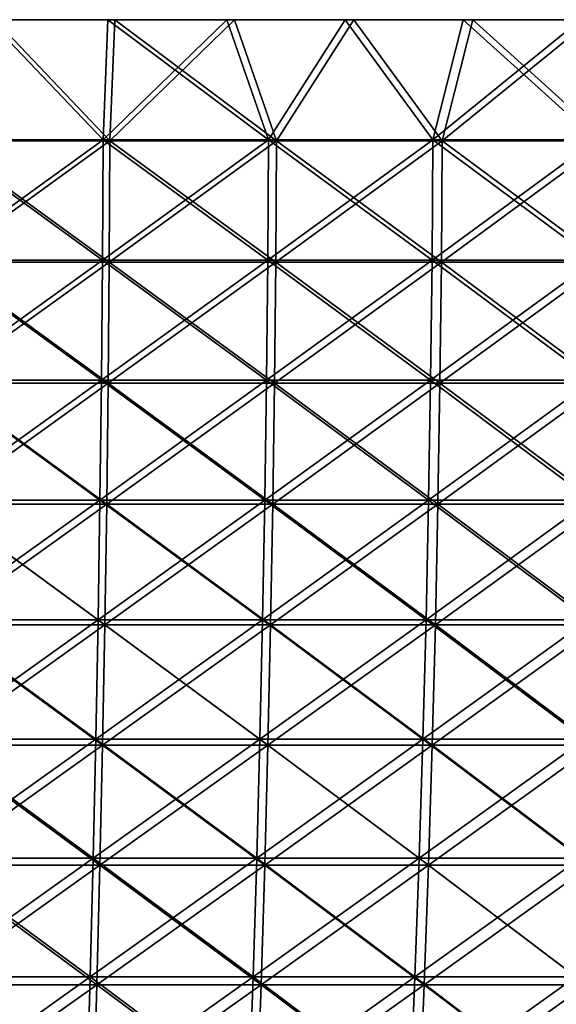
# Model space of a CAD drawing. Header units: millimetres. Extents: x -250 to 250, y -45 to 4150.
# Tile 708 of 805: x 34 to 59, y 4105 to 4150. Entities that reach past the tile are written whole.
import ezdxf

# ---------------------------------------------------------------- set-up
doc = ezdxf.new("R2010")
doc.units = ezdxf.units.MM
doc.header["$LTSCALE"] = 81.481481
for name, color, linetype in [('18', 7, 'CONTINUOUS'), ('19', 7, 'CONTINUOUS'), ('20', 7, 'CONTINUOUS'), ('21', 7, 'CONTINUOUS'), ('22', 7, 'CONTINUOUS')]:
    doc.layers.add(name, color=color, linetype=linetype)

msp = doc.modelspace()

# ---------------------------------------------------------------- linework, layer by layer
at = {"layer": '18', "color": 7, "linetype": 'CONTINUOUS'}
for points in [[(33.088, 4150, 247.801), (38.562, 4150, 247.008), (10.97, 4150, 247.757), (33.088, 4150, 247.801)], [(10.97, 4150, 247.757), (38.562, 4150, 247.008), (16.448, 4150, 247.454), (10.97, 4150, 247.757)], [(16.448, 4150, 247.454), (38.562, 4150, 247.008), (21.918, 4150, 247.03), (16.448, 4150, 247.454)], [(21.918, 4150, 247.03), (38.562, 4150, 247.008), (27.377, 4150, 246.484), (21.918, 4150, 247.03)], [(38.562, 4150, -247.008), (33.088, 4150, -247.801), (21.918, 4150, -247.03), (38.562, 4150, -247.008)], [(27.377, 4150, -246.484), (38.562, 4150, -247.008), (21.918, 4150, -247.03), (27.377, 4150, -246.484)], [(38.562, 4150, 247.008), (44.017, 4150, 246.094), (27.377, 4150, 246.484), (38.562, 4150, 247.008)], [(27.377, 4150, 246.484), (44.017, 4150, 246.094), (32.824, 4150, 245.818), (27.377, 4150, 246.484)], [(44.017, 4150, -246.094), (38.562, 4150, -247.008), (27.377, 4150, -246.484), (44.017, 4150, -246.094)], [(32.823, 4150, -245.818), (44.017, 4150, -246.094), (27.377, 4150, -246.484), (32.823, 4150, -245.818)], [(49.45, 4150, -245.06), (44.017, 4150, -246.094), (32.823, 4150, -245.818), (49.45, 4150, -245.06)], [(38.253, 4150, -245.032), (49.45, 4150, -245.06), (32.823, 4150, -245.818), (38.253, 4150, -245.032)], [(44.017, 4150, 246.094), (49.45, 4150, 245.06), (32.824, 4150, 245.818), (44.017, 4150, 246.094)], [(32.824, 4150, 245.818), (49.45, 4150, 245.06), (38.254, 4150, 245.032), (32.824, 4150, 245.818)], [(43.665, 4150, -244.126), (49.45, 4150, -245.06), (38.253, 4150, -245.032), (43.665, 4150, -244.126)], [(49.45, 4150, 245.06), (54.86, 4150, 243.907), (38.254, 4150, 245.032), (49.45, 4150, 245.06)], [(38.254, 4150, 245.032), (54.86, 4150, 243.907), (43.666, 4150, 244.126), (38.254, 4150, 245.032)], [(54.86, 4150, -243.907), (49.45, 4150, -245.06), (43.665, 4150, -244.126), (54.86, 4150, -243.907)], [(49.055, 4150, -243.1), (54.86, 4150, -243.907), (43.665, 4150, -244.126), (49.055, 4150, -243.1)], [(43.666, 4150, 244.126), (54.86, 4150, 243.907), (49.055, 4150, 243.1), (43.666, 4150, 244.126)], [(54.86, 4150, 243.907), (60.242, 4150, 242.633), (49.055, 4150, 243.1), (54.86, 4150, 243.907)], [(49.055, 4150, 243.1), (60.242, 4150, 242.633), (54.421, 4150, 241.955), (49.055, 4150, 243.1)], [(60.242, 4150, -242.633), (54.86, 4150, -243.907), (49.055, 4150, -243.1), (60.242, 4150, -242.633)], [(54.421, 4150, -241.955), (60.242, 4150, -242.633), (49.055, 4150, -243.1), (54.421, 4150, -241.955)], [(60.242, 4150, 242.633), (65.595, 4150, 241.241), (54.421, 4150, 241.955), (60.242, 4150, 242.633)], [(54.421, 4150, 241.955), (65.595, 4150, 241.241), (59.76, 4150, 240.692), (54.421, 4150, 241.955)], [(65.595, 4150, -241.241), (60.242, 4150, -242.633), (54.421, 4150, -241.955), (65.595, 4150, -241.241)], [(59.76, 4150, -240.692), (65.595, 4150, -241.241), (54.421, 4150, -241.955), (59.76, 4150, -240.692)]]:
    msp.add_3dface(points, dxfattribs=at)
at = {"layer": '19', "color": 7, "linetype": 'CONTINUOUS'}
for points in [[(33.088, 4150, -247.801), (38.339, 4144.483, -246.981), (30.715, 4144.483, -248.045), (33.088, 4150, -247.801)], [(33.088, 4150, -247.801), (38.562, 4150, -247.008), (38.339, 4144.483, -246.981), (33.088, 4150, -247.801)], [(38.562, 4150, -247.008), (44.017, 4150, -246.094), (38.339, 4144.483, -246.981), (38.562, 4150, -247.008)], [(44.017, 4150, -246.094), (45.926, 4144.483, -245.683), (38.339, 4144.483, -246.981), (44.017, 4150, -246.094)], [(44.017, 4150, -246.094), (49.45, 4150, -245.06), (45.926, 4144.483, -245.683), (44.017, 4150, -246.094)], [(49.45, 4150, -245.06), (53.47, 4144.483, -244.153), (45.926, 4144.483, -245.683), (49.45, 4150, -245.06)], [(49.45, 4150, -245.06), (54.86, 4150, -243.907), (53.47, 4144.483, -244.153), (49.45, 4150, -245.06)], [(54.86, 4150, -243.907), (60.242, 4150, -242.633), (53.47, 4144.483, -244.153), (54.86, 4150, -243.907)], [(60.242, 4150, -242.633), (60.964, 4144.483, -242.39), (53.47, 4144.483, -244.153), (60.242, 4150, -242.633)], [(38.311, 4138.964, -246.801), (30.692, 4138.964, -247.863), (38.339, 4144.483, -246.981), (38.311, 4138.964, -246.801)], [(38.339, 4144.483, -246.981), (30.692, 4138.964, -247.863), (30.715, 4144.483, -248.045), (38.339, 4144.483, -246.981)], [(45.893, 4138.964, -245.504), (38.311, 4138.964, -246.801), (45.926, 4144.483, -245.683), (45.893, 4138.964, -245.504)], [(45.926, 4144.483, -245.683), (38.311, 4138.964, -246.801), (38.339, 4144.483, -246.981), (45.926, 4144.483, -245.683)], [(53.431, 4138.964, -243.974), (45.893, 4138.964, -245.504), (53.47, 4144.483, -244.153), (53.431, 4138.964, -243.974)], [(53.47, 4144.483, -244.153), (45.893, 4138.964, -245.504), (45.926, 4144.483, -245.683), (53.47, 4144.483, -244.153)], [(60.919, 4138.964, -242.213), (53.431, 4138.964, -243.974), (60.964, 4144.483, -242.39), (60.919, 4138.964, -242.213)], [(60.964, 4144.483, -242.39), (53.431, 4138.964, -243.974), (53.47, 4144.483, -244.153), (60.964, 4144.483, -242.39)], [(38.264, 4133.45, -246.499), (30.655, 4133.45, -247.561), (38.311, 4138.964, -246.801), (38.264, 4133.45, -246.499)], [(38.311, 4138.964, -246.801), (30.655, 4133.45, -247.561), (30.692, 4138.964, -247.863), (38.311, 4138.964, -246.801)], [(45.837, 4133.45, -245.204), (38.264, 4133.45, -246.499), (45.893, 4138.964, -245.504), (45.837, 4133.45, -245.204)], [(45.893, 4138.964, -245.504), (38.264, 4133.45, -246.499), (38.311, 4138.964, -246.801), (45.893, 4138.964, -245.504)], [(53.366, 4133.45, -243.676), (45.837, 4133.45, -245.204), (53.431, 4138.964, -243.974), (53.366, 4133.45, -243.676)], [(53.431, 4138.964, -243.974), (45.837, 4133.45, -245.204), (45.893, 4138.964, -245.504), (53.431, 4138.964, -243.974)], [(60.845, 4133.45, -241.917), (53.366, 4133.45, -243.676), (60.919, 4138.964, -242.213), (60.845, 4133.45, -241.917)], [(60.919, 4138.964, -242.213), (53.366, 4133.45, -243.676), (53.431, 4138.964, -243.974), (60.919, 4138.964, -242.213)], [(38.198, 4127.944, -246.078), (30.602, 4127.944, -247.138), (38.264, 4133.45, -246.499), (38.198, 4127.944, -246.078)], [(38.264, 4133.45, -246.499), (30.602, 4127.944, -247.138), (30.655, 4133.45, -247.561), (38.264, 4133.45, -246.499)], [(45.758, 4127.944, -244.785), (38.198, 4127.944, -246.078), (45.837, 4133.45, -245.204), (45.758, 4127.944, -244.785)], [(45.837, 4133.45, -245.204), (38.198, 4127.944, -246.078), (38.264, 4133.45, -246.499), (45.837, 4133.45, -245.204)], [(53.275, 4127.944, -243.26), (45.758, 4127.944, -244.785), (53.366, 4133.45, -243.676), (53.275, 4127.944, -243.26)], [(53.366, 4133.45, -243.676), (45.758, 4127.944, -244.785), (45.837, 4133.45, -245.204), (53.366, 4133.45, -243.676)], [(60.741, 4127.944, -241.504), (53.275, 4127.944, -243.26), (60.845, 4133.45, -241.917), (60.741, 4127.944, -241.504)], [(60.845, 4133.45, -241.917), (53.275, 4127.944, -243.26), (53.366, 4133.45, -243.676), (60.845, 4133.45, -241.917)], [(38.114, 4122.448, -245.537), (30.535, 4122.448, -246.594), (38.198, 4127.944, -246.078), (38.114, 4122.448, -245.537)], [(38.198, 4127.944, -246.078), (30.535, 4122.448, -246.594), (30.602, 4127.944, -247.138), (38.198, 4127.944, -246.078)], [(45.658, 4122.448, -244.246), (38.114, 4122.448, -245.537), (45.758, 4127.944, -244.785), (45.658, 4122.448, -244.246)], [(45.758, 4127.944, -244.785), (38.114, 4122.448, -245.537), (38.198, 4127.944, -246.078), (45.758, 4127.944, -244.785)], [(53.157, 4122.448, -242.725), (45.658, 4122.448, -244.246), (53.275, 4127.944, -243.26), (53.157, 4122.448, -242.725)], [(53.275, 4127.944, -243.26), (45.658, 4122.448, -244.246), (45.758, 4127.944, -244.785), (53.275, 4127.944, -243.26)], [(60.607, 4122.448, -240.972), (53.157, 4122.448, -242.725), (60.741, 4127.944, -241.504), (60.607, 4122.448, -240.972)], [(60.741, 4127.944, -241.504), (53.157, 4122.448, -242.725), (53.275, 4127.944, -243.26), (60.741, 4127.944, -241.504)], [(38.012, 4116.967, -244.875), (30.453, 4116.967, -245.93), (38.114, 4122.448, -245.537), (38.012, 4116.967, -244.875)], [(38.114, 4122.448, -245.537), (30.453, 4116.967, -245.93), (30.535, 4122.448, -246.594), (38.114, 4122.448, -245.537)], [(45.535, 4116.967, -243.589), (38.012, 4116.967, -244.875), (45.658, 4122.448, -244.246), (45.535, 4116.967, -243.589)], [(45.658, 4122.448, -244.246), (38.012, 4116.967, -244.875), (38.114, 4122.448, -245.537), (45.658, 4122.448, -244.246)], [(53.014, 4116.967, -242.071), (45.535, 4116.967, -243.589), (53.157, 4122.448, -242.725), (53.014, 4116.967, -242.071)], [(53.157, 4122.448, -242.725), (45.535, 4116.967, -243.589), (45.658, 4122.448, -244.246), (53.157, 4122.448, -242.725)], [(60.444, 4116.967, -240.323), (53.014, 4116.967, -242.071), (60.607, 4122.448, -240.972), (60.444, 4116.967, -240.323)], [(60.607, 4122.448, -240.972), (53.014, 4116.967, -242.071), (53.157, 4122.448, -242.725), (60.607, 4122.448, -240.972)], [(37.89, 4111.501, -244.095), (30.356, 4111.501, -245.146), (38.012, 4116.967, -244.875), (37.89, 4111.501, -244.095)], [(38.012, 4116.967, -244.875), (30.356, 4111.501, -245.146), (30.453, 4116.967, -245.93), (38.012, 4116.967, -244.875)], [(45.389, 4111.501, -242.812), (37.89, 4111.501, -244.095), (45.535, 4116.967, -243.589), (45.389, 4111.501, -242.812)], [(45.535, 4116.967, -243.589), (37.89, 4111.501, -244.095), (38.012, 4116.967, -244.875), (45.535, 4116.967, -243.589)], [(52.845, 4111.501, -241.299), (45.389, 4111.501, -242.812), (53.014, 4116.967, -242.071), (52.845, 4111.501, -241.299)], [(53.014, 4116.967, -242.071), (45.389, 4111.501, -242.812), (45.535, 4116.967, -243.589), (53.014, 4116.967, -242.071)], [(60.251, 4111.501, -239.557), (52.845, 4111.501, -241.299), (60.444, 4116.967, -240.323), (60.251, 4111.501, -239.557)], [(60.444, 4116.967, -240.323), (52.845, 4111.501, -241.299), (53.014, 4116.967, -242.071), (60.444, 4116.967, -240.323)], [(37.751, 4106.054, -243.195), (30.244, 4106.054, -244.242), (37.89, 4111.501, -244.095), (37.751, 4106.054, -243.195)], [(37.89, 4111.501, -244.095), (30.244, 4106.054, -244.242), (30.356, 4111.501, -245.146), (37.89, 4111.501, -244.095)], [(45.222, 4106.054, -241.917), (37.751, 4106.054, -243.195), (45.389, 4111.501, -242.812), (45.222, 4106.054, -241.917)], [(45.389, 4111.501, -242.812), (37.751, 4106.054, -243.195), (37.89, 4111.501, -244.095), (45.389, 4111.501, -242.812)], [(52.65, 4106.054, -240.409), (45.222, 4106.054, -241.917), (52.845, 4111.501, -241.299), (52.65, 4106.054, -240.409)], [(52.845, 4111.501, -241.299), (45.222, 4106.054, -241.917), (45.389, 4111.501, -242.812), (52.845, 4111.501, -241.299)], [(60.029, 4106.054, -238.674), (52.65, 4106.054, -240.409), (60.251, 4111.501, -239.557), (60.029, 4106.054, -238.674)], [(60.251, 4111.501, -239.557), (52.65, 4106.054, -240.409), (52.845, 4111.501, -241.299), (60.251, 4111.501, -239.557)], [(37.593, 4100.628, -242.176), (30.117, 4100.628, -243.219), (37.751, 4106.054, -243.195), (37.593, 4100.628, -242.176)], [(37.751, 4106.054, -243.195), (30.117, 4100.628, -243.219), (30.244, 4106.054, -244.242), (37.751, 4106.054, -243.195)], [(45.033, 4100.628, -240.904), (37.593, 4100.628, -242.176), (45.222, 4106.054, -241.917), (45.033, 4100.628, -240.904)], [(45.222, 4106.054, -241.917), (37.593, 4100.628, -242.176), (37.751, 4106.054, -243.195), (45.222, 4106.054, -241.917)], [(52.43, 4100.628, -239.402), (45.033, 4100.628, -240.904), (52.65, 4106.054, -240.409), (52.43, 4100.628, -239.402)], [(52.65, 4106.054, -240.409), (45.033, 4100.628, -240.904), (45.222, 4106.054, -241.917), (52.65, 4106.054, -240.409)], [(59.778, 4100.628, -237.674), (52.43, 4100.628, -239.402), (60.029, 4106.054, -238.674), (59.778, 4100.628, -237.674)], [(60.029, 4106.054, -238.674), (52.43, 4100.628, -239.402), (52.65, 4106.054, -240.409), (60.029, 4106.054, -238.674)]]:
    msp.add_3dface(points, dxfattribs=at)
at = {"layer": '20', "color": 7, "linetype": 'CONTINUOUS'}
for points in [[(33.088, 4150, 247.801), (30.715, 4144.483, 248.045), (38.339, 4144.483, 246.981), (33.088, 4150, 247.801)], [(38.562, 4150, 247.008), (33.088, 4150, 247.801), (38.339, 4144.483, 246.981), (38.562, 4150, 247.008)], [(38.562, 4150, 247.008), (38.339, 4144.483, 246.981), (45.926, 4144.483, 245.683), (38.562, 4150, 247.008)], [(44.017, 4150, 246.094), (38.562, 4150, 247.008), (45.926, 4144.483, 245.683), (44.017, 4150, 246.094)], [(49.45, 4150, 245.06), (44.017, 4150, 246.094), (45.926, 4144.483, 245.683), (49.45, 4150, 245.06)], [(49.45, 4150, 245.06), (45.926, 4144.483, 245.683), (53.47, 4144.483, 244.153), (49.45, 4150, 245.06)], [(54.86, 4150, 243.907), (49.45, 4150, 245.06), (53.47, 4144.483, 244.153), (54.86, 4150, 243.907)], [(54.86, 4150, 243.907), (53.47, 4144.483, 244.153), (60.964, 4144.483, 242.39), (54.86, 4150, 243.907)], [(60.242, 4150, 242.633), (54.86, 4150, 243.907), (60.964, 4144.483, 242.39), (60.242, 4150, 242.633)], [(30.692, 4138.964, 247.863), (38.311, 4138.964, 246.801), (30.715, 4144.483, 248.045), (30.692, 4138.964, 247.863)], [(30.715, 4144.483, 248.045), (38.311, 4138.964, 246.801), (38.339, 4144.483, 246.981), (30.715, 4144.483, 248.045)], [(38.311, 4138.964, 246.801), (45.893, 4138.964, 245.504), (38.339, 4144.483, 246.981), (38.311, 4138.964, 246.801)], [(38.339, 4144.483, 246.981), (45.893, 4138.964, 245.504), (45.926, 4144.483, 245.683), (38.339, 4144.483, 246.981)], [(45.893, 4138.964, 245.504), (53.431, 4138.964, 243.974), (45.926, 4144.483, 245.683), (45.893, 4138.964, 245.504)], [(45.926, 4144.483, 245.683), (53.431, 4138.964, 243.974), (53.47, 4144.483, 244.153), (45.926, 4144.483, 245.683)], [(53.431, 4138.964, 243.974), (60.919, 4138.964, 242.213), (53.47, 4144.483, 244.153), (53.431, 4138.964, 243.974)], [(53.47, 4144.483, 244.153), (60.919, 4138.964, 242.213), (60.964, 4144.483, 242.39), (53.47, 4144.483, 244.153)], [(30.655, 4133.45, 247.561), (38.264, 4133.45, 246.499), (30.692, 4138.964, 247.863), (30.655, 4133.45, 247.561)], [(30.692, 4138.964, 247.863), (38.264, 4133.45, 246.499), (38.311, 4138.964, 246.801), (30.692, 4138.964, 247.863)], [(38.264, 4133.45, 246.499), (45.837, 4133.45, 245.204), (38.311, 4138.964, 246.801), (38.264, 4133.45, 246.499)], [(38.311, 4138.964, 246.801), (45.837, 4133.45, 245.204), (45.893, 4138.964, 245.504), (38.311, 4138.964, 246.801)], [(45.837, 4133.45, 245.204), (53.366, 4133.45, 243.676), (45.893, 4138.964, 245.504), (45.837, 4133.45, 245.204)], [(45.893, 4138.964, 245.504), (53.366, 4133.45, 243.676), (53.431, 4138.964, 243.974), (45.893, 4138.964, 245.504)], [(53.366, 4133.45, 243.676), (60.845, 4133.45, 241.917), (53.431, 4138.964, 243.974), (53.366, 4133.45, 243.676)], [(53.431, 4138.964, 243.974), (60.845, 4133.45, 241.917), (60.919, 4138.964, 242.213), (53.431, 4138.964, 243.974)], [(30.602, 4127.944, 247.138), (38.198, 4127.944, 246.078), (30.655, 4133.45, 247.561), (30.602, 4127.944, 247.138)], [(30.655, 4133.45, 247.561), (38.198, 4127.944, 246.078), (38.264, 4133.45, 246.499), (30.655, 4133.45, 247.561)], [(38.198, 4127.944, 246.078), (45.758, 4127.944, 244.785), (38.264, 4133.45, 246.499), (38.198, 4127.944, 246.078)], [(38.264, 4133.45, 246.499), (45.758, 4127.944, 244.785), (45.837, 4133.45, 245.204), (38.264, 4133.45, 246.499)], [(45.758, 4127.944, 244.785), (53.275, 4127.944, 243.26), (45.837, 4133.45, 245.204), (45.758, 4127.944, 244.785)], [(45.837, 4133.45, 245.204), (53.275, 4127.944, 243.26), (53.366, 4133.45, 243.676), (45.837, 4133.45, 245.204)], [(53.275, 4127.944, 243.26), (60.741, 4127.944, 241.504), (53.366, 4133.45, 243.676), (53.275, 4127.944, 243.26)], [(53.366, 4133.45, 243.676), (60.741, 4127.944, 241.504), (60.845, 4133.45, 241.917), (53.366, 4133.45, 243.676)], [(30.535, 4122.448, 246.594), (38.114, 4122.448, 245.537), (30.602, 4127.944, 247.138), (30.535, 4122.448, 246.594)], [(30.602, 4127.944, 247.138), (38.114, 4122.448, 245.537), (38.198, 4127.944, 246.078), (30.602, 4127.944, 247.138)], [(38.114, 4122.448, 245.537), (45.658, 4122.448, 244.246), (38.198, 4127.944, 246.078), (38.114, 4122.448, 245.537)], [(38.198, 4127.944, 246.078), (45.658, 4122.448, 244.246), (45.758, 4127.944, 244.785), (38.198, 4127.944, 246.078)], [(45.658, 4122.448, 244.246), (53.157, 4122.448, 242.725), (45.758, 4127.944, 244.785), (45.658, 4122.448, 244.246)], [(45.758, 4127.944, 244.785), (53.157, 4122.448, 242.725), (53.275, 4127.944, 243.26), (45.758, 4127.944, 244.785)], [(53.157, 4122.448, 242.725), (60.607, 4122.448, 240.972), (53.275, 4127.944, 243.26), (53.157, 4122.448, 242.725)], [(53.275, 4127.944, 243.26), (60.607, 4122.448, 240.972), (60.741, 4127.944, 241.504), (53.275, 4127.944, 243.26)], [(30.453, 4116.967, 245.93), (38.012, 4116.967, 244.875), (30.535, 4122.448, 246.594), (30.453, 4116.967, 245.93)], [(30.535, 4122.448, 246.594), (38.012, 4116.967, 244.875), (38.114, 4122.448, 245.537), (30.535, 4122.448, 246.594)], [(38.012, 4116.967, 244.875), (45.535, 4116.967, 243.589), (38.114, 4122.448, 245.537), (38.012, 4116.967, 244.875)], [(38.114, 4122.448, 245.537), (45.535, 4116.967, 243.589), (45.658, 4122.448, 244.246), (38.114, 4122.448, 245.537)], [(45.535, 4116.967, 243.589), (53.014, 4116.967, 242.071), (45.658, 4122.448, 244.246), (45.535, 4116.967, 243.589)], [(45.658, 4122.448, 244.246), (53.014, 4116.967, 242.071), (53.157, 4122.448, 242.725), (45.658, 4122.448, 244.246)], [(53.014, 4116.967, 242.071), (60.444, 4116.967, 240.323), (53.157, 4122.448, 242.725), (53.014, 4116.967, 242.071)], [(53.157, 4122.448, 242.725), (60.444, 4116.967, 240.323), (60.607, 4122.448, 240.972), (53.157, 4122.448, 242.725)], [(30.356, 4111.501, 245.146), (37.89, 4111.501, 244.095), (30.453, 4116.967, 245.93), (30.356, 4111.501, 245.146)], [(30.453, 4116.967, 245.93), (37.89, 4111.501, 244.095), (38.012, 4116.967, 244.875), (30.453, 4116.967, 245.93)], [(37.89, 4111.501, 244.095), (45.389, 4111.501, 242.812), (38.012, 4116.967, 244.875), (37.89, 4111.501, 244.095)], [(38.012, 4116.967, 244.875), (45.389, 4111.501, 242.812), (45.535, 4116.967, 243.589), (38.012, 4116.967, 244.875)], [(45.389, 4111.501, 242.812), (52.845, 4111.501, 241.299), (45.535, 4116.967, 243.589), (45.389, 4111.501, 242.812)], [(45.535, 4116.967, 243.589), (52.845, 4111.501, 241.299), (53.014, 4116.967, 242.071), (45.535, 4116.967, 243.589)], [(52.845, 4111.501, 241.299), (60.251, 4111.501, 239.557), (53.014, 4116.967, 242.071), (52.845, 4111.501, 241.299)], [(53.014, 4116.967, 242.071), (60.251, 4111.501, 239.557), (60.444, 4116.967, 240.323), (53.014, 4116.967, 242.071)], [(30.244, 4106.054, 244.242), (37.751, 4106.054, 243.195), (30.356, 4111.501, 245.146), (30.244, 4106.054, 244.242)], [(30.356, 4111.501, 245.146), (37.751, 4106.054, 243.195), (37.89, 4111.501, 244.095), (30.356, 4111.501, 245.146)], [(37.751, 4106.054, 243.195), (45.222, 4106.054, 241.917), (37.89, 4111.501, 244.095), (37.751, 4106.054, 243.195)], [(37.89, 4111.501, 244.095), (45.222, 4106.054, 241.917), (45.389, 4111.501, 242.812), (37.89, 4111.501, 244.095)], [(45.222, 4106.054, 241.917), (52.65, 4106.054, 240.409), (45.389, 4111.501, 242.812), (45.222, 4106.054, 241.917)], [(45.389, 4111.501, 242.812), (52.65, 4106.054, 240.409), (52.845, 4111.501, 241.299), (45.389, 4111.501, 242.812)], [(52.65, 4106.054, 240.409), (60.029, 4106.054, 238.674), (52.845, 4111.501, 241.299), (52.65, 4106.054, 240.409)], [(52.845, 4111.501, 241.299), (60.029, 4106.054, 238.674), (60.251, 4111.501, 239.557), (52.845, 4111.501, 241.299)], [(30.117, 4100.628, 243.219), (37.593, 4100.628, 242.176), (30.244, 4106.054, 244.242), (30.117, 4100.628, 243.219)], [(30.244, 4106.054, 244.242), (37.593, 4100.628, 242.176), (37.751, 4106.054, 243.195), (30.244, 4106.054, 244.242)], [(37.593, 4100.628, 242.176), (45.033, 4100.628, 240.904), (37.751, 4106.054, 243.195), (37.593, 4100.628, 242.176)], [(37.751, 4106.054, 243.195), (45.033, 4100.628, 240.904), (45.222, 4106.054, 241.917), (37.751, 4106.054, 243.195)], [(45.033, 4100.628, 240.904), (52.43, 4100.628, 239.402), (45.222, 4106.054, 241.917), (45.033, 4100.628, 240.904)], [(45.222, 4106.054, 241.917), (52.43, 4100.628, 239.402), (52.65, 4106.054, 240.409), (45.222, 4106.054, 241.917)], [(52.43, 4100.628, 239.402), (59.778, 4100.628, 237.674), (52.65, 4106.054, 240.409), (52.43, 4100.628, 239.402)], [(52.65, 4106.054, 240.409), (59.778, 4100.628, 237.674), (60.029, 4106.054, 238.674), (52.65, 4106.054, 240.409)]]:
    msp.add_3dface(points, dxfattribs=at)
at = {"layer": '21', "color": 7, "linetype": 'CONTINUOUS'}
for points in [[(32.824, 4150, 245.818), (38.032, 4144.528, 245.005), (30.469, 4144.528, 246.06), (32.824, 4150, 245.818)], [(32.824, 4150, 245.818), (38.254, 4150, 245.032), (38.032, 4144.528, 245.005), (32.824, 4150, 245.818)], [(38.254, 4150, 245.032), (43.666, 4150, 244.126), (38.032, 4144.528, 245.005), (38.254, 4150, 245.032)], [(43.666, 4150, 244.126), (45.559, 4144.528, 243.718), (38.032, 4144.528, 245.005), (43.666, 4150, 244.126)], [(43.666, 4150, 244.126), (49.055, 4150, 243.1), (45.559, 4144.528, 243.718), (43.666, 4150, 244.126)], [(49.055, 4150, 243.1), (53.042, 4144.528, 242.199), (45.559, 4144.528, 243.718), (49.055, 4150, 243.1)], [(49.055, 4150, 243.1), (54.421, 4150, 241.955), (53.042, 4144.528, 242.199), (49.055, 4150, 243.1)], [(54.421, 4150, 241.955), (59.76, 4150, 240.692), (53.042, 4144.528, 242.199), (54.421, 4150, 241.955)], [(59.76, 4150, 240.692), (60.476, 4144.528, 240.451), (53.042, 4144.528, 242.199), (59.76, 4150, 240.692)], [(38.004, 4139.054, 244.826), (30.447, 4139.054, 245.88), (38.032, 4144.528, 245.005), (38.004, 4139.054, 244.826)], [(38.032, 4144.528, 245.005), (30.447, 4139.054, 245.88), (30.469, 4144.528, 246.06), (38.032, 4144.528, 245.005)], [(45.525, 4139.054, 243.54), (38.004, 4139.054, 244.826), (45.559, 4144.528, 243.718), (45.525, 4139.054, 243.54)], [(45.559, 4144.528, 243.718), (38.004, 4139.054, 244.826), (38.032, 4144.528, 245.005), (45.559, 4144.528, 243.718)], [(53.004, 4139.054, 242.022), (45.525, 4139.054, 243.54), (53.042, 4144.528, 242.199), (53.004, 4139.054, 242.022)], [(53.042, 4144.528, 242.199), (45.525, 4139.054, 243.54), (45.559, 4144.528, 243.718), (53.042, 4144.528, 242.199)], [(60.432, 4139.054, 240.275), (53.004, 4139.054, 242.022), (60.476, 4144.528, 240.451), (60.432, 4139.054, 240.275)], [(60.476, 4144.528, 240.451), (53.004, 4139.054, 242.022), (53.042, 4144.528, 242.199), (60.476, 4144.528, 240.451)], [(37.958, 4133.584, 244.528), (30.409, 4133.584, 245.581), (38.004, 4139.054, 244.826), (37.958, 4133.584, 244.528)], [(38.004, 4139.054, 244.826), (30.409, 4133.584, 245.581), (30.447, 4139.054, 245.88), (38.004, 4139.054, 244.826)], [(45.47, 4133.584, 243.243), (37.958, 4133.584, 244.528), (45.525, 4139.054, 243.54), (45.47, 4133.584, 243.243)], [(45.525, 4139.054, 243.54), (37.958, 4133.584, 244.528), (38.004, 4139.054, 244.826), (45.525, 4139.054, 243.54)], [(52.939, 4133.584, 241.727), (45.47, 4133.584, 243.243), (53.004, 4139.054, 242.022), (52.939, 4133.584, 241.727)], [(53.004, 4139.054, 242.022), (45.47, 4133.584, 243.243), (45.525, 4139.054, 243.54), (53.004, 4139.054, 242.022)], [(60.358, 4133.584, 239.982), (52.939, 4133.584, 241.727), (60.432, 4139.054, 240.275), (60.358, 4133.584, 239.982)], [(60.432, 4139.054, 240.275), (52.939, 4133.584, 241.727), (53.004, 4139.054, 242.022), (60.432, 4139.054, 240.275)], [(37.893, 4128.123, 244.11), (30.357, 4128.123, 245.161), (37.958, 4133.584, 244.528), (37.893, 4128.123, 244.11)], [(37.958, 4133.584, 244.528), (30.357, 4128.123, 245.161), (30.409, 4133.584, 245.581), (37.958, 4133.584, 244.528)], [(45.392, 4128.123, 242.827), (37.893, 4128.123, 244.11), (45.47, 4133.584, 243.243), (45.392, 4128.123, 242.827)], [(45.47, 4133.584, 243.243), (37.893, 4128.123, 244.11), (37.958, 4133.584, 244.528), (45.47, 4133.584, 243.243)], [(52.849, 4128.123, 241.314), (45.392, 4128.123, 242.827), (52.939, 4133.584, 241.727), (52.849, 4128.123, 241.314)], [(52.939, 4133.584, 241.727), (45.392, 4128.123, 242.827), (45.47, 4133.584, 243.243), (52.939, 4133.584, 241.727)], [(60.255, 4128.123, 239.572), (52.849, 4128.123, 241.314), (60.358, 4133.584, 239.982), (60.255, 4128.123, 239.572)], [(60.358, 4133.584, 239.982), (52.849, 4128.123, 241.314), (52.939, 4133.584, 241.727), (60.358, 4133.584, 239.982)], [(37.809, 4122.673, 243.573), (30.291, 4122.673, 244.622), (37.893, 4128.123, 244.11), (37.809, 4122.673, 243.573)], [(37.893, 4128.123, 244.11), (30.291, 4122.673, 244.622), (30.357, 4128.123, 245.161), (37.893, 4128.123, 244.11)], [(45.292, 4122.673, 242.293), (37.809, 4122.673, 243.573), (45.392, 4128.123, 242.827), (45.292, 4122.673, 242.293)], [(45.392, 4128.123, 242.827), (37.809, 4122.673, 243.573), (37.893, 4128.123, 244.11), (45.392, 4128.123, 242.827)], [(52.732, 4122.673, 240.783), (45.292, 4122.673, 242.293), (52.849, 4128.123, 241.314), (52.732, 4122.673, 240.783)], [(52.849, 4128.123, 241.314), (45.292, 4122.673, 242.293), (45.392, 4128.123, 242.827), (52.849, 4128.123, 241.314)], [(60.122, 4122.673, 239.045), (52.732, 4122.673, 240.783), (60.255, 4128.123, 239.572), (60.122, 4122.673, 239.045)], [(60.255, 4128.123, 239.572), (52.732, 4122.673, 240.783), (52.849, 4128.123, 241.314), (60.255, 4128.123, 239.572)], [(37.708, 4117.235, 242.917), (30.209, 4117.235, 243.963), (37.809, 4122.673, 243.573), (37.708, 4117.235, 242.917)], [(37.809, 4122.673, 243.573), (30.209, 4117.235, 243.963), (30.291, 4122.673, 244.622), (37.809, 4122.673, 243.573)], [(45.17, 4117.235, 241.64), (37.708, 4117.235, 242.917), (45.292, 4122.673, 242.293), (45.17, 4117.235, 241.64)], [(45.292, 4122.673, 242.293), (37.708, 4117.235, 242.917), (37.809, 4122.673, 243.573), (45.292, 4122.673, 242.293)], [(52.59, 4117.235, 240.135), (45.17, 4117.235, 241.64), (52.732, 4122.673, 240.783), (52.59, 4117.235, 240.135)], [(52.732, 4122.673, 240.783), (45.17, 4117.235, 241.64), (45.292, 4122.673, 242.293), (52.732, 4122.673, 240.783)], [(59.96, 4117.235, 238.401), (52.59, 4117.235, 240.135), (60.122, 4122.673, 239.045), (59.96, 4117.235, 238.401)], [(60.122, 4122.673, 239.045), (52.59, 4117.235, 240.135), (52.732, 4122.673, 240.783), (60.122, 4122.673, 239.045)], [(37.587, 4111.814, 242.143), (30.113, 4111.814, 243.185), (37.708, 4117.235, 242.917), (37.587, 4111.814, 242.143)], [(37.708, 4117.235, 242.917), (30.113, 4111.814, 243.185), (30.209, 4117.235, 243.963), (37.708, 4117.235, 242.917)], [(45.026, 4111.814, 240.87), (37.587, 4111.814, 242.143), (45.17, 4117.235, 241.64), (45.026, 4111.814, 240.87)], [(45.17, 4117.235, 241.64), (37.587, 4111.814, 242.143), (37.708, 4117.235, 242.917), (45.17, 4117.235, 241.64)], [(52.423, 4111.814, 239.369), (45.026, 4111.814, 240.87), (52.59, 4117.235, 240.135), (52.423, 4111.814, 239.369)], [(52.59, 4117.235, 240.135), (45.026, 4111.814, 240.87), (45.17, 4117.235, 241.64), (52.59, 4117.235, 240.135)], [(59.769, 4111.814, 237.641), (52.423, 4111.814, 239.369), (59.96, 4117.235, 238.401), (59.769, 4111.814, 237.641)], [(59.96, 4117.235, 238.401), (52.423, 4111.814, 239.369), (52.59, 4117.235, 240.135), (59.96, 4117.235, 238.401)], [(37.449, 4106.411, 241.25), (30.002, 4106.411, 242.289), (37.587, 4111.814, 242.143), (37.449, 4106.411, 241.25)], [(37.587, 4111.814, 242.143), (30.002, 4106.411, 242.289), (30.113, 4111.814, 243.185), (37.587, 4111.814, 242.143)], [(44.86, 4106.411, 239.982), (37.449, 4106.411, 241.25), (45.026, 4111.814, 240.87), (44.86, 4106.411, 239.982)], [(45.026, 4111.814, 240.87), (37.449, 4106.411, 241.25), (37.587, 4111.814, 242.143), (45.026, 4111.814, 240.87)], [(52.229, 4106.411, 238.487), (44.86, 4106.411, 239.982), (52.423, 4111.814, 239.369), (52.229, 4106.411, 238.487)], [(52.423, 4111.814, 239.369), (44.86, 4106.411, 239.982), (45.026, 4111.814, 240.87), (52.423, 4111.814, 239.369)], [(59.549, 4106.411, 236.766), (52.229, 4106.411, 238.487), (59.769, 4111.814, 237.641), (59.549, 4106.411, 236.766)], [(59.769, 4111.814, 237.641), (52.229, 4106.411, 238.487), (52.423, 4111.814, 239.369), (59.769, 4111.814, 237.641)], [(37.292, 4101.03, 240.24), (29.876, 4101.03, 241.274), (37.449, 4106.411, 241.25), (37.292, 4101.03, 240.24)], [(37.449, 4106.411, 241.25), (29.876, 4101.03, 241.274), (30.002, 4106.411, 242.289), (37.449, 4106.411, 241.25)], [(44.673, 4101.03, 238.978), (37.292, 4101.03, 240.24), (44.86, 4106.411, 239.982), (44.673, 4101.03, 238.978)], [(44.86, 4106.411, 239.982), (37.292, 4101.03, 240.24), (37.449, 4106.411, 241.25), (44.86, 4106.411, 239.982)], [(52.011, 4101.03, 237.489), (44.673, 4101.03, 238.978), (52.229, 4106.411, 238.487), (52.011, 4101.03, 237.489)], [(52.229, 4106.411, 238.487), (44.673, 4101.03, 238.978), (44.86, 4106.411, 239.982), (52.229, 4106.411, 238.487)], [(59.3, 4101.03, 235.774), (52.011, 4101.03, 237.489), (59.549, 4106.411, 236.766), (59.3, 4101.03, 235.774)], [(59.549, 4106.411, 236.766), (52.011, 4101.03, 237.489), (52.229, 4106.411, 238.487), (59.549, 4106.411, 236.766)]]:
    msp.add_3dface(points, dxfattribs=at)
at = {"layer": '22', "color": 7, "linetype": 'CONTINUOUS'}
for points in [[(32.823, 4150, -245.818), (30.469, 4144.528, -246.06), (38.032, 4144.528, -245.005), (32.823, 4150, -245.818)], [(38.253, 4150, -245.032), (32.823, 4150, -245.818), (38.032, 4144.528, -245.005), (38.253, 4150, -245.032)], [(38.253, 4150, -245.032), (38.032, 4144.528, -245.005), (45.559, 4144.528, -243.718), (38.253, 4150, -245.032)], [(43.665, 4150, -244.126), (38.253, 4150, -245.032), (45.559, 4144.528, -243.718), (43.665, 4150, -244.126)], [(49.055, 4150, -243.1), (43.665, 4150, -244.126), (45.559, 4144.528, -243.718), (49.055, 4150, -243.1)], [(49.055, 4150, -243.1), (45.559, 4144.528, -243.718), (53.042, 4144.528, -242.199), (49.055, 4150, -243.1)], [(54.421, 4150, -241.955), (49.055, 4150, -243.1), (53.042, 4144.528, -242.199), (54.421, 4150, -241.955)], [(54.421, 4150, -241.955), (53.042, 4144.528, -242.199), (60.476, 4144.528, -240.451), (54.421, 4150, -241.955)], [(59.76, 4150, -240.692), (54.421, 4150, -241.955), (60.476, 4144.528, -240.451), (59.76, 4150, -240.692)], [(30.447, 4139.054, -245.88), (38.004, 4139.054, -244.826), (30.469, 4144.528, -246.06), (30.447, 4139.054, -245.88)], [(30.469, 4144.528, -246.06), (38.004, 4139.054, -244.826), (38.032, 4144.528, -245.005), (30.469, 4144.528, -246.06)], [(38.004, 4139.054, -244.826), (45.525, 4139.054, -243.54), (38.032, 4144.528, -245.005), (38.004, 4139.054, -244.826)], [(38.032, 4144.528, -245.005), (45.525, 4139.054, -243.54), (45.559, 4144.528, -243.718), (38.032, 4144.528, -245.005)], [(45.525, 4139.054, -243.54), (53.004, 4139.054, -242.022), (45.559, 4144.528, -243.718), (45.525, 4139.054, -243.54)], [(45.559, 4144.528, -243.718), (53.004, 4139.054, -242.022), (53.042, 4144.528, -242.199), (45.559, 4144.528, -243.718)], [(53.004, 4139.054, -242.022), (60.432, 4139.054, -240.275), (53.042, 4144.528, -242.199), (53.004, 4139.054, -242.022)], [(53.042, 4144.528, -242.199), (60.432, 4139.054, -240.275), (60.476, 4144.528, -240.451), (53.042, 4144.528, -242.199)], [(30.409, 4133.584, -245.581), (37.958, 4133.584, -244.528), (30.447, 4139.054, -245.88), (30.409, 4133.584, -245.581)], [(30.447, 4139.054, -245.88), (37.958, 4133.584, -244.528), (38.004, 4139.054, -244.826), (30.447, 4139.054, -245.88)], [(37.958, 4133.584, -244.528), (45.47, 4133.584, -243.243), (38.004, 4139.054, -244.826), (37.958, 4133.584, -244.528)], [(38.004, 4139.054, -244.826), (45.47, 4133.584, -243.243), (45.525, 4139.054, -243.54), (38.004, 4139.054, -244.826)], [(45.47, 4133.584, -243.243), (52.939, 4133.584, -241.727), (45.525, 4139.054, -243.54), (45.47, 4133.584, -243.243)], [(45.525, 4139.054, -243.54), (52.939, 4133.584, -241.727), (53.004, 4139.054, -242.022), (45.525, 4139.054, -243.54)], [(52.939, 4133.584, -241.727), (60.358, 4133.584, -239.982), (53.004, 4139.054, -242.022), (52.939, 4133.584, -241.727)], [(53.004, 4139.054, -242.022), (60.358, 4133.584, -239.982), (60.432, 4139.054, -240.275), (53.004, 4139.054, -242.022)], [(30.357, 4128.123, -245.161), (37.893, 4128.123, -244.11), (30.409, 4133.584, -245.581), (30.357, 4128.123, -245.161)], [(30.409, 4133.584, -245.581), (37.893, 4128.123, -244.11), (37.958, 4133.584, -244.528), (30.409, 4133.584, -245.581)], [(37.893, 4128.123, -244.11), (45.392, 4128.123, -242.827), (37.958, 4133.584, -244.528), (37.893, 4128.123, -244.11)], [(37.958, 4133.584, -244.528), (45.392, 4128.123, -242.827), (45.47, 4133.584, -243.243), (37.958, 4133.584, -244.528)], [(45.392, 4128.123, -242.827), (52.849, 4128.123, -241.314), (45.47, 4133.584, -243.243), (45.392, 4128.123, -242.827)], [(45.47, 4133.584, -243.243), (52.849, 4128.123, -241.314), (52.939, 4133.584, -241.727), (45.47, 4133.584, -243.243)], [(52.849, 4128.123, -241.314), (60.255, 4128.123, -239.572), (52.939, 4133.584, -241.727), (52.849, 4128.123, -241.314)], [(52.939, 4133.584, -241.727), (60.255, 4128.123, -239.572), (60.358, 4133.584, -239.982), (52.939, 4133.584, -241.727)], [(30.291, 4122.673, -244.622), (37.809, 4122.673, -243.573), (30.357, 4128.123, -245.161), (30.291, 4122.673, -244.622)], [(30.357, 4128.123, -245.161), (37.809, 4122.673, -243.573), (37.893, 4128.123, -244.11), (30.357, 4128.123, -245.161)], [(37.809, 4122.673, -243.573), (45.292, 4122.673, -242.293), (37.893, 4128.123, -244.11), (37.809, 4122.673, -243.573)], [(37.893, 4128.123, -244.11), (45.292, 4122.673, -242.293), (45.392, 4128.123, -242.827), (37.893, 4128.123, -244.11)], [(45.292, 4122.673, -242.293), (52.732, 4122.673, -240.783), (45.392, 4128.123, -242.827), (45.292, 4122.673, -242.293)], [(45.392, 4128.123, -242.827), (52.732, 4122.673, -240.783), (52.849, 4128.123, -241.314), (45.392, 4128.123, -242.827)], [(52.732, 4122.673, -240.783), (60.122, 4122.673, -239.045), (52.849, 4128.123, -241.314), (52.732, 4122.673, -240.783)], [(52.849, 4128.123, -241.314), (60.122, 4122.673, -239.045), (60.255, 4128.123, -239.572), (52.849, 4128.123, -241.314)], [(30.209, 4117.235, -243.963), (37.708, 4117.235, -242.917), (30.291, 4122.673, -244.622), (30.209, 4117.235, -243.963)], [(30.291, 4122.673, -244.622), (37.708, 4117.235, -242.917), (37.809, 4122.673, -243.573), (30.291, 4122.673, -244.622)], [(37.708, 4117.235, -242.917), (45.17, 4117.235, -241.64), (37.809, 4122.673, -243.573), (37.708, 4117.235, -242.917)], [(37.809, 4122.673, -243.573), (45.17, 4117.235, -241.64), (45.292, 4122.673, -242.293), (37.809, 4122.673, -243.573)], [(45.17, 4117.235, -241.64), (52.59, 4117.235, -240.135), (45.292, 4122.673, -242.293), (45.17, 4117.235, -241.64)], [(45.292, 4122.673, -242.293), (52.59, 4117.235, -240.135), (52.732, 4122.673, -240.783), (45.292, 4122.673, -242.293)], [(52.59, 4117.235, -240.135), (59.96, 4117.235, -238.401), (52.732, 4122.673, -240.783), (52.59, 4117.235, -240.135)], [(52.732, 4122.673, -240.783), (59.96, 4117.235, -238.401), (60.122, 4122.673, -239.045), (52.732, 4122.673, -240.783)], [(30.113, 4111.814, -243.185), (37.587, 4111.814, -242.143), (30.209, 4117.235, -243.963), (30.113, 4111.814, -243.185)], [(30.209, 4117.235, -243.963), (37.587, 4111.814, -242.143), (37.708, 4117.235, -242.917), (30.209, 4117.235, -243.963)], [(37.587, 4111.814, -242.143), (45.026, 4111.814, -240.87), (37.708, 4117.235, -242.917), (37.587, 4111.814, -242.143)], [(37.708, 4117.235, -242.917), (45.026, 4111.814, -240.87), (45.17, 4117.235, -241.64), (37.708, 4117.235, -242.917)], [(45.026, 4111.814, -240.87), (52.423, 4111.814, -239.369), (45.17, 4117.235, -241.64), (45.026, 4111.814, -240.87)], [(45.17, 4117.235, -241.64), (52.423, 4111.814, -239.369), (52.59, 4117.235, -240.135), (45.17, 4117.235, -241.64)], [(52.423, 4111.814, -239.369), (59.769, 4111.814, -237.641), (52.59, 4117.235, -240.135), (52.423, 4111.814, -239.369)], [(52.59, 4117.235, -240.135), (59.769, 4111.814, -237.641), (59.96, 4117.235, -238.401), (52.59, 4117.235, -240.135)], [(30.002, 4106.411, -242.289), (37.449, 4106.411, -241.25), (30.113, 4111.814, -243.185), (30.002, 4106.411, -242.289)], [(30.113, 4111.814, -243.185), (37.449, 4106.411, -241.25), (37.587, 4111.814, -242.143), (30.113, 4111.814, -243.185)], [(37.449, 4106.411, -241.25), (44.86, 4106.411, -239.982), (37.587, 4111.814, -242.143), (37.449, 4106.411, -241.25)], [(37.587, 4111.814, -242.143), (44.86, 4106.411, -239.982), (45.026, 4111.814, -240.87), (37.587, 4111.814, -242.143)], [(44.86, 4106.411, -239.982), (52.229, 4106.411, -238.487), (45.026, 4111.814, -240.87), (44.86, 4106.411, -239.982)], [(45.026, 4111.814, -240.87), (52.229, 4106.411, -238.487), (52.423, 4111.814, -239.369), (45.026, 4111.814, -240.87)], [(52.229, 4106.411, -238.487), (59.549, 4106.411, -236.766), (52.423, 4111.814, -239.369), (52.229, 4106.411, -238.487)], [(52.423, 4111.814, -239.369), (59.549, 4106.411, -236.766), (59.769, 4111.814, -237.641), (52.423, 4111.814, -239.369)], [(29.876, 4101.03, -241.274), (37.292, 4101.03, -240.24), (30.002, 4106.411, -242.289), (29.876, 4101.03, -241.274)], [(30.002, 4106.411, -242.289), (37.292, 4101.03, -240.24), (37.449, 4106.411, -241.25), (30.002, 4106.411, -242.289)], [(37.292, 4101.03, -240.24), (44.673, 4101.03, -238.978), (37.449, 4106.411, -241.25), (37.292, 4101.03, -240.24)], [(37.449, 4106.411, -241.25), (44.673, 4101.03, -238.978), (44.86, 4106.411, -239.982), (37.449, 4106.411, -241.25)], [(44.673, 4101.03, -238.978), (52.011, 4101.03, -237.489), (44.86, 4106.411, -239.982), (44.673, 4101.03, -238.978)], [(44.86, 4106.411, -239.982), (52.011, 4101.03, -237.489), (52.229, 4106.411, -238.487), (44.86, 4106.411, -239.982)], [(52.011, 4101.03, -237.489), (59.3, 4101.03, -235.774), (52.229, 4106.411, -238.487), (52.011, 4101.03, -237.489)], [(52.229, 4106.411, -238.487), (59.3, 4101.03, -235.774), (59.549, 4106.411, -236.766), (52.229, 4106.411, -238.487)]]:
    msp.add_3dface(points, dxfattribs=at)

doc.saveas('drawing.dxf')
